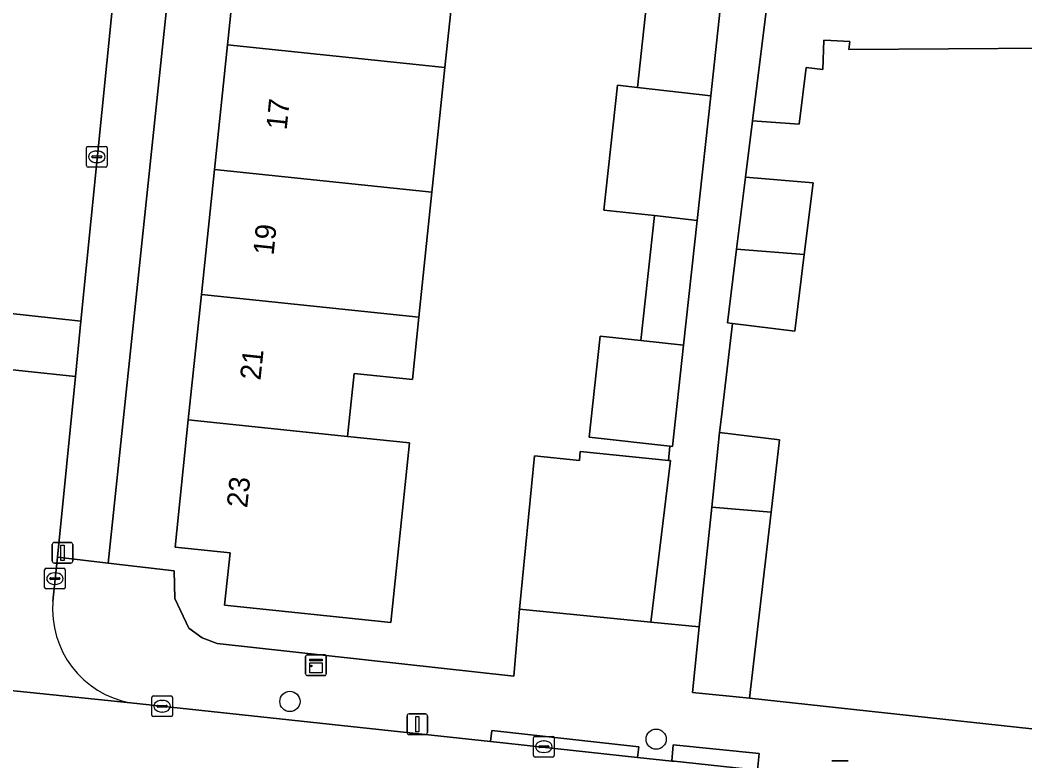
# Model space of a CAD drawing. Extents: x 163008 to 163854, y 382777 to 383982.
# Drawn here: x 163302.95 to 163351.61, y 383329.64 to 383365.49 of the extents above; entities that cross this region are included whole.
import ezdxf

# ---------------------------------------------------------------- set-up
doc = ezdxf.new("R2010")
doc.units = 0
for name, color, linetype in [('IMGEO_Boom', 7, 'Continuous'), ('IMGEO_Erf', 7, 'Continuous'), ('IMGEO_Kast', 7, 'Continuous'), ('IMGEO_Kolk', 7, 'Continuous'), ('IMGEO_Lichtmast', 7, 'Continuous'), ('IMGEO_Muur', 7, 'Continuous'), ('IMGEO_Pand', 7, 'Continuous'), ('IMGEO_Pand_nummerreeks', 7, 'Continuous'), ('IMGEO_Rijbaan_lokaal_open', 7, 'Continuous'), ('IMGEO_Voetpad_open', 7, 'Continuous')]:
    doc.layers.add(name, color=color, linetype=linetype)

msp = doc.modelspace()

# ---------------------------------------------------------------- linework, layer by layer
at = {"layer": 'IMGEO_Boom'}
for centre in [(163316.019, 383332.514), (163333.75, 383330.689)]:
    msp.add_circle(centre, 0.489, dxfattribs=at)
at = {"layer": 'IMGEO_Erf'}
for points in [[(163315.002, 383413.086), (163307.22, 383339.213), (163310.415, 383338.833), (163310.447, 383337.492), (163311.127, 383336.058), (163311.764, 383335.591), (163312.502, 383335.31), (163326.858, 383333.74), (163327.127, 383336.98), (163327.86, 383344.392), (163330.034, 383344.177), (163330.076, 383344.604), (163334.344, 383344.182), (163334.419, 383344.872), (163330.508, 383345.297), (163331.041, 383350.187), (163333.009, 383349.974), (163333.669, 383356.029), (163331.216, 383356.296), (163331.874, 383362.335), (163332.846, 383362.229), (163333.531, 383368.511)], [(163324.158, 383369.235), (163323.527, 383363.195), (163322.896, 383357.154), (163322.266, 383351.114), (163321.95, 383348.087), (163319.126, 383348.382), (163318.807, 383345.335), (163321.813, 383345.021), (163320.904, 383336.327), (163312.852, 383337.168), (163313.118, 383339.708), (163310.455, 383339.986), (163311.098, 383346.14), (163311.732, 383352.214), (163312.363, 383358.254), (163312.993, 383364.295), (163313.624, 383370.335)], [(163352.737, 383364.136), (163343.086, 383364.065), (163343.134, 383364.448), (163342.213, 383364.493), (163341.872, 383364.51), (163341.826, 383363.092), (163341.021, 383363.192), (163340.679, 383360.444), (163338.423, 383360.615), (163338.083, 383357.88), (163341.356, 383357.612), (163340.923, 383354.136), (163340.461, 383350.426), (163337.448, 383350.801), (163336.928, 383346.416), (163336.817, 383345.525), (163339.727, 383345.182), (163339.319, 383341.672), (163338.273, 383332.665), (163359.069, 383330.408)]]:
    msp.add_lwpolyline(points, dxfattribs=at)
at = {"layer": 'IMGEO_Kast'}
for p, q in [((163316.781, 383333.843), (163316.781, 383334.684)), ((163316.781, 383334.684), (163316.781, 383333.843)), ((163316.856, 383334.768), (163317.697, 383334.768)), ((163317.697, 383334.768), (163316.856, 383334.768)), ((163317.781, 383334.693), (163317.781, 383333.852)), ((163317.781, 383333.852), (163317.781, 383334.693)), ((163317.706, 383333.768), (163316.865, 383333.768)), ((163316.865, 383333.768), (163317.706, 383333.768))]:
    msp.add_line(p, q, dxfattribs=at)
for points in [[(163316.976, 383334.558), (163317.576, 383334.558), (163317.576, 383334.473), (163316.976, 383334.473), (163316.976, 383334.558)], [(163316.976, 383334.383), (163317.576, 383334.383), (163317.576, 383333.894), (163316.976, 383333.894), (163316.976, 383334.383)]]:
    msp.add_lwpolyline(points, dxfattribs=at)
msp.add_circle((163317.06, 383334.232), 0.0377, dxfattribs=at)
for centre, start, end in [((163316.859, 383334.69), 92.4484, 184.2845), ((163316.859, 383334.69), 92.4484, 184.2845), ((163317.703, 383334.69), 2.4484, 94.2845), ((163317.703, 383334.69), 2.4484, 94.2845), ((163316.859, 383333.846), 182.4484, 274.2845), ((163316.859, 383333.846), 182.4484, 274.2845), ((163317.703, 383333.846), 272.4484, 4.2845), ((163317.703, 383333.846), 272.4484, 4.2845)]:
    msp.add_arc(centre, 0.0779, start, end, dxfattribs=at)
at = {"layer": 'IMGEO_Kolk'}
for p, q in [((163306.169, 383358.446), (163306.169, 383359.298)), ((163306.244, 383359.372), (163307.096, 383359.372)), ((163306.657, 383359.152), (163306.682, 383359.152)), ((163307.17, 383359.298), (163307.17, 383358.446)), ((163306.428, 383358.866), (163306.428, 383358.878)), ((163306.866, 383358.829), (163306.468, 383358.829)), ((163306.471, 383358.915), (163306.869, 383358.915)), ((163306.912, 383358.878), (163306.912, 383358.866)), ((163307.096, 383358.372), (163306.244, 383358.372)), ((163306.68, 383358.592), (163306.655, 383358.592)), ((163304.142, 383338.031), (163304.142, 383338.883)), ((163304.217, 383338.957), (163305.069, 383338.957)), ((163304.63, 383338.737), (163304.655, 383338.737)), ((163305.143, 383338.883), (163305.143, 383338.031)), ((163304.401, 383338.451), (163304.401, 383338.463)), ((163304.839, 383338.414), (163304.441, 383338.414)), ((163304.444, 383338.5), (163304.842, 383338.5)), ((163304.885, 383338.463), (163304.885, 383338.451)), ((163305.069, 383337.957), (163304.217, 383337.957)), ((163304.653, 383338.177), (163304.628, 383338.177)), ((163309.331, 383331.856), (163309.331, 383332.708)), ((163309.406, 383332.782), (163310.258, 383332.782)), ((163309.819, 383332.562), (163309.844, 383332.562)), ((163310.332, 383332.708), (163310.332, 383331.856)), ((163309.59, 383332.276), (163309.59, 383332.288)), ((163310.028, 383332.239), (163309.63, 383332.239)), ((163309.633, 383332.325), (163310.031, 383332.325)), ((163309.842, 383332.002), (163309.817, 383332.002)), ((163310.074, 383332.288), (163310.074, 383332.276)), ((163310.258, 383331.782), (163309.406, 383331.782)), ((163327.812, 383329.896), (163327.812, 383330.748)), ((163327.887, 383330.822), (163328.739, 383330.822)), ((163328.3, 383330.602), (163328.325, 383330.602)), ((163328.813, 383330.748), (163328.813, 383329.896)), ((163328.071, 383330.316), (163328.071, 383330.328)), ((163328.509, 383330.279), (163328.111, 383330.279)), ((163328.114, 383330.365), (163328.512, 383330.365)), ((163328.323, 383330.042), (163328.298, 383330.042)), ((163328.555, 383330.328), (163328.555, 383330.316)), ((163328.739, 383329.822), (163327.887, 383329.822))]:
    msp.add_line(p, q, dxfattribs=at)
for points in [[(163306.169, 383358.446), (163306.169, 383359.298)], [(163306.244, 383359.372), (163307.096, 383359.372)], [(163307.17, 383359.298), (163307.17, 383358.446)], [(163307.096, 383358.372), (163306.244, 383358.372)], [(163304.142, 383338.031), (163304.142, 383338.883)], [(163304.217, 383338.957), (163305.069, 383338.957)], [(163305.143, 383338.883), (163305.143, 383338.031)], [(163305.069, 383337.957), (163304.217, 383337.957)], [(163309.331, 383331.856), (163309.331, 383332.708)], [(163309.406, 383332.782), (163310.258, 383332.782)], [(163310.332, 383332.708), (163310.332, 383331.856)], [(163310.258, 383331.782), (163309.406, 383331.782)], [(163327.812, 383329.896), (163327.812, 383330.748)], [(163327.887, 383330.822), (163328.739, 383330.822)], [(163328.813, 383330.748), (163328.813, 383329.896)], [(163328.739, 383329.822), (163327.887, 383329.822)]]:
    msp.add_lwpolyline(points, dxfattribs=at)
for centre, radius, start, end in [((163306.246, 383359.296), 0.0765, 91.552, 178.448), ((163306.246, 383359.296), 0.0765, 91.552, 178.448), ((163307.094, 383359.296), 0.0765, 1.552, 88.448), ((163307.094, 383359.296), 0.0765, 1.552, 88.448), ((163306.468, 383358.875), 0.0403, 85.8775, 175.7526), ((163306.465, 383358.865), 0.0366, 178.938, 274.7102), ((163306.869, 383358.872), 0.043, 264.8664, 352.4533), ((163306.873, 383358.877), 0.0386, 1.7309, 96.639), ((163306.246, 383358.448), 0.0765, 181.552, 268.448), ((163306.246, 383358.448), 0.0765, 181.552, 268.448), ((163307.094, 383358.448), 0.0765, 271.552, 358.448), ((163307.094, 383358.448), 0.0765, 271.552, 358.448), ((163304.219, 383338.881), 0.0765, 91.552, 178.448), ((163304.219, 383338.881), 0.0765, 91.552, 178.448), ((163305.067, 383338.881), 0.0765, 1.552, 88.448), ((163305.067, 383338.881), 0.0765, 1.552, 88.448), ((163304.441, 383338.46), 0.0403, 85.8775, 175.7526), ((163304.438, 383338.45), 0.0366, 178.938, 274.7102), ((163304.842, 383338.457), 0.043, 264.8664, 352.4533), ((163304.846, 383338.462), 0.0386, 1.7309, 96.639), ((163304.219, 383338.033), 0.0765, 181.552, 268.448), ((163304.219, 383338.033), 0.0765, 181.552, 268.448), ((163305.067, 383338.033), 0.0765, 271.552, 358.448), ((163305.067, 383338.033), 0.0765, 271.552, 358.448), ((163309.408, 383332.706), 0.0765, 91.552, 178.448), ((163309.408, 383332.706), 0.0765, 91.552, 178.448), ((163310.256, 383332.706), 0.0765, 1.552, 88.448), ((163310.256, 383332.706), 0.0765, 1.552, 88.448), ((163309.63, 383332.285), 0.0403, 85.8775, 175.7526), ((163309.627, 383332.275), 0.0366, 178.938, 274.7102), ((163310.031, 383332.282), 0.043, 264.8664, 352.4533), ((163310.035, 383332.287), 0.0386, 1.7309, 96.639), ((163309.408, 383331.858), 0.0765, 181.552, 268.448), ((163309.408, 383331.858), 0.0765, 181.552, 268.448), ((163310.256, 383331.858), 0.0765, 271.552, 358.448), ((163310.256, 383331.858), 0.0765, 271.552, 358.448), ((163327.889, 383330.746), 0.0765, 91.552, 178.448), ((163327.889, 383330.746), 0.0765, 91.552, 178.448), ((163328.737, 383330.746), 0.0765, 1.552, 88.448), ((163328.737, 383330.746), 0.0765, 1.552, 88.448), ((163328.111, 383330.325), 0.0403, 85.8775, 175.7526), ((163328.108, 383330.315), 0.0366, 178.938, 274.7102), ((163328.512, 383330.322), 0.043, 264.8664, 352.4533), ((163328.516, 383330.327), 0.0386, 1.7309, 96.639), ((163327.889, 383329.898), 0.0765, 181.552, 268.448), ((163327.889, 383329.898), 0.0765, 181.552, 268.448), ((163328.737, 383329.898), 0.0765, 271.552, 358.448), ((163328.737, 383329.898), 0.0765, 271.552, 358.448)]:
    msp.add_arc(centre, radius, start, end, dxfattribs=at)
for centre, major_axis, ratio, start_param, end_param in [((163306.656, 383358.872), (-0.387, 0.002), 0.722429, 4.712389, 7.853982), ((163306.681, 383358.872), (-0.39, 0.002), 0.717154, 1.570796, 4.712389), ((163304.629, 383338.457), (-0.387, 0.002), 0.722429, 4.712389, 7.853982), ((163304.654, 383338.457), (-0.39, 0.002), 0.717154, 1.570796, 4.712389), ((163309.818, 383332.282), (-0.387, 0.002), 0.722429, 4.712389, 7.853982), ((163309.843, 383332.282), (-0.39, 0.002), 0.717154, 1.570796, 4.712389), ((163328.299, 383330.322), (-0.387, 0.002), 0.722429, 4.712389, 7.853982), ((163328.324, 383330.322), (-0.39, 0.002), 0.717154, 1.570796, 4.712389)]:
    msp.add_ellipse(centre, major_axis=major_axis, ratio=ratio, start_param=start_param, end_param=end_param, dxfattribs=at)
at = {"layer": 'IMGEO_Lichtmast'}
for p, q in [((163304.614, 383340.209), (163305.404, 383340.209)), ((163305.404, 383340.209), (163304.614, 383340.209)), ((163304.514, 383339.309), (163304.514, 383340.109)), ((163304.514, 383340.109), (163304.514, 383339.309)), ((163305.504, 383340.109), (163305.504, 383339.309)), ((163305.504, 383339.309), (163305.504, 383340.109)), ((163305.404, 383339.209), (163304.614, 383339.209)), ((163304.614, 383339.209), (163305.404, 383339.209)), ((163321.789, 383331.91), (163322.579, 383331.91)), ((163322.579, 383331.91), (163321.789, 383331.91)), ((163321.689, 383331.01), (163321.689, 383331.81)), ((163321.689, 383331.81), (163321.689, 383331.01)), ((163322.679, 383331.81), (163322.679, 383331.01)), ((163322.679, 383331.01), (163322.679, 383331.81)), ((163322.579, 383330.91), (163321.789, 383330.91)), ((163321.789, 383330.91), (163322.579, 383330.91)), ((163342.251, 383329.637), (163343.041, 383329.637)), ((163343.041, 383329.637), (163342.251, 383329.637))]:
    msp.add_line(p, q, dxfattribs=at)
for points in [[(163304.934, 383340.084), (163305.084, 383340.084), (163305.084, 383339.334), (163304.934, 383339.334), (163304.934, 383340.084)], [(163322.109, 383331.785), (163322.259, 383331.785), (163322.259, 383331.035), (163322.109, 383331.035), (163322.109, 383331.785)]]:
    msp.add_lwpolyline(points, dxfattribs=at)
for centre, start, end in [((163304.614, 383340.109), 90, 180), ((163304.614, 383340.109), 90, 180), ((163305.404, 383340.109), 0, 90), ((163305.404, 383340.109), 360, 90), ((163304.614, 383339.309), 180, 270), ((163304.614, 383339.309), 180, 270), ((163305.404, 383339.309), 270, 0), ((163305.404, 383339.309), 270, 0), ((163321.789, 383331.81), 90, 180), ((163321.789, 383331.81), 90, 180), ((163322.579, 383331.81), 0, 90), ((163322.579, 383331.81), 360, 90), ((163321.789, 383331.01), 180, 270), ((163321.789, 383331.01), 180, 270), ((163322.579, 383331.01), 270, 0), ((163322.579, 383331.01), 270, 0)]:
    msp.add_arc(centre, 0.1, start, end, dxfattribs=at)
at = {"layer": 'IMGEO_Muur'}
for points in [[(163327.127, 383336.98), (163326.858, 383333.74), (163312.502, 383335.31), (163311.764, 383335.591), (163311.127, 383336.058), (163310.447, 383337.492), (163310.415, 383338.833)], [(163338.273, 383332.665), (163359.069, 383330.408)]]:
    msp.add_lwpolyline(points, dxfattribs=at)
at = {"layer": 'IMGEO_Pand'}
for points in [[(163312.993, 383364.295), (163323.527, 383363.195), (163324.158, 383369.235), (163321.352, 383369.528), (163313.624, 383370.335)], [(163332.846, 383362.229), (163336.392, 383361.825), (163337.078, 383368.125), (163333.531, 383368.511)], [(163345.59, 383366.782), (163344.191, 383366.85), (163342.517, 383366.933), (163339.23, 383367.095), (163338.423, 383360.615), (163340.679, 383360.444), (163341.021, 383363.192), (163341.826, 383363.092), (163341.872, 383364.51), (163342.213, 383364.493), (163343.134, 383364.448), (163343.086, 383364.065), (163352.737, 383364.136), (163352.721, 383366.315), (163345.722, 383366.265), (163345.63, 383366.264), (163345.565, 383366.263)], [(163312.363, 383358.254), (163322.896, 383357.154), (163323.527, 383363.195), (163312.993, 383364.295)], [(163332.846, 383362.229), (163331.874, 383362.335), (163331.216, 383356.296), (163333.669, 383356.029), (163335.735, 383355.795), (163336.392, 383361.825)], [(163312.363, 383358.254), (163311.732, 383352.214), (163322.266, 383351.114), (163322.896, 383357.154)], [(163338.083, 383357.88), (163337.65, 383354.404), (163340.923, 383354.136), (163341.356, 383357.612)], [(163335.735, 383355.795), (163333.669, 383356.029), (163333.009, 383349.974), (163335.077, 383349.751)], [(163340.923, 383354.136), (163337.65, 383354.404), (163337.205, 383350.831), (163337.448, 383350.801), (163340.461, 383350.426)], [(163318.807, 383345.335), (163319.126, 383348.382), (163321.95, 383348.087), (163322.266, 383351.114), (163311.732, 383352.214), (163311.098, 383346.14)], [(163335.077, 383349.751), (163333.009, 383349.974), (163331.041, 383350.187), (163330.508, 383345.297), (163334.419, 383344.872), (163334.544, 383344.858)], [(163318.807, 383345.335), (163311.098, 383346.14), (163310.455, 383339.986), (163313.118, 383339.708), (163312.852, 383337.168), (163320.904, 383336.327), (163321.813, 383345.021)], [(163339.319, 383341.672), (163339.727, 383345.182), (163336.817, 383345.525), (163336.443, 383341.92)], [(163334.451, 383344.171), (163334.344, 383344.182), (163330.076, 383344.604), (163330.034, 383344.177), (163327.86, 383344.392), (163327.127, 383336.98), (163333.492, 383336.35)], [(163339.319, 383341.672), (163336.443, 383341.92), (163335.842, 383336.12), (163335.514, 383332.951), (163338.273, 383332.665)]]:
    msp.add_lwpolyline(points, close=True, dxfattribs=at)
at = {"layer": 'IMGEO_Rijbaan_lokaal_open'}
for points in [[(163301.028, 383351.445), (163305.903, 383350.922), (163308.166, 383373.531), (163309.75, 383388.592), (163304.884, 383389.094), (163301.52, 383356.168), (163301.102, 383352.16)], [(163301.028, 383351.445), (163300.748, 383348.76), (163305.634, 383348.236), (163305.903, 383350.922)], [(163308.306, 383332.445), (163294.491, 383333.86), (163294.277, 383333.901), (163264.838, 383337.06), (163264.288, 383331.894), (163342.345, 383323.645), (163342.881, 383328.717), (163338.995, 383329.144), (163338.661, 383329.18), (163334.627, 383329.617), (163334.51, 383329.629), (163332.849, 383329.802), (163325.729, 383330.567)]]:
    msp.add_lwpolyline(points, close=True, dxfattribs=at)
for points in [[(163305.634, 383348.236), (163300.748, 383348.76), (163299.653, 383338.244)], [(163304.546, 383337.367), (163304.759, 383339.49), (163305.634, 383348.236)], [(163294.277, 383333.901), (163294.491, 383333.86), (163308.306, 383332.445)]]:
    msp.add_lwpolyline(points, dxfattribs=at)
msp.add_arc((163309.125, 383336.968), 4.597, 175.0222, 259.7314, dxfattribs=at)
at = {"layer": 'IMGEO_Voetpad_open'}
for points in [[(163315.002, 383413.086), (163315.104, 383414.05), (163315.218, 383414.328), (163315.434, 383417.702), (163315.452, 383417.991), (163316.124, 383428.532), (163316.29, 383431.549), (163317.124, 383444.147), (163314.409, 383444.32), (163313.982, 383437.591), (163313.813, 383434.926), (163312.736, 383418.024), (163313.567, 383418.008), (163313.321, 383414.09), (163312.438, 383414.147), (163310.031, 383391.258), (163309.75, 383388.592), (163308.166, 383373.531), (163305.903, 383350.922), (163305.634, 383348.236), (163304.759, 383339.49), (163307.22, 383339.213)], [(163325.729, 383330.567), (163332.849, 383329.802), (163332.905, 383330.313), (163325.788, 383331.106)], [(163334.51, 383329.629), (163334.627, 383329.617), (163338.661, 383329.18), (163338.738, 383329.999), (163334.574, 383330.406)]]:
    msp.add_lwpolyline(points, close=True, dxfattribs=at)
for points in [[(163337.078, 383368.125), (163336.392, 383361.825), (163335.735, 383355.795), (163335.077, 383349.751), (163334.544, 383344.858), (163334.419, 383344.872), (163334.344, 383344.182), (163334.451, 383344.171), (163333.492, 383336.35), (163335.842, 383336.12), (163336.443, 383341.92), (163336.817, 383345.525), (163336.928, 383346.416), (163337.448, 383350.801), (163337.205, 383350.831), (163337.65, 383354.404), (163338.083, 383357.88), (163338.423, 383360.615), (163339.23, 383367.095)], [(163338.273, 383332.665), (163335.514, 383332.951), (163335.842, 383336.12), (163333.492, 383336.35), (163327.127, 383336.98), (163326.858, 383333.74), (163312.502, 383335.31), (163311.764, 383335.591), (163311.127, 383336.058), (163310.447, 383337.492), (163310.415, 383338.833), (163307.22, 383339.213), (163304.759, 383339.49), (163304.546, 383337.367)], [(163308.306, 383332.445), (163325.729, 383330.567), (163325.788, 383331.106), (163332.905, 383330.313), (163332.849, 383329.802), (163334.51, 383329.629), (163334.574, 383330.406), (163338.738, 383329.999), (163338.661, 383329.18), (163338.995, 383329.144), (163342.881, 383328.717), (163345.545, 383328.424), (163357.761, 383326.997), (163364.312, 383326.317), (163364.86, 383333.195), (163362.567, 383333.367)], [(163359.069, 383330.408), (163338.273, 383332.665)]]:
    msp.add_lwpolyline(points, dxfattribs=at)
msp.add_arc((163309.125, 383336.968), 4.597, 175.0222, 259.7314, dxfattribs=at)

# ---------------------------------------------------------------- texts
at = {"layer": 'IMGEO_Pand_nummerreeks'}
for s, rotation, p in [('17', 84.0386, (163315.858, 383360.142)), ('19', 84.0386, (163315.225, 383354.077)), ('21', 84.0386, (163314.593, 383348.033)), ('23', 84.0414, (163313.949, 383341.855))]:
    msp.add_text(s, height=1, rotation=rotation, dxfattribs=at).set_placement(p)

doc.saveas('drawing.dxf')
